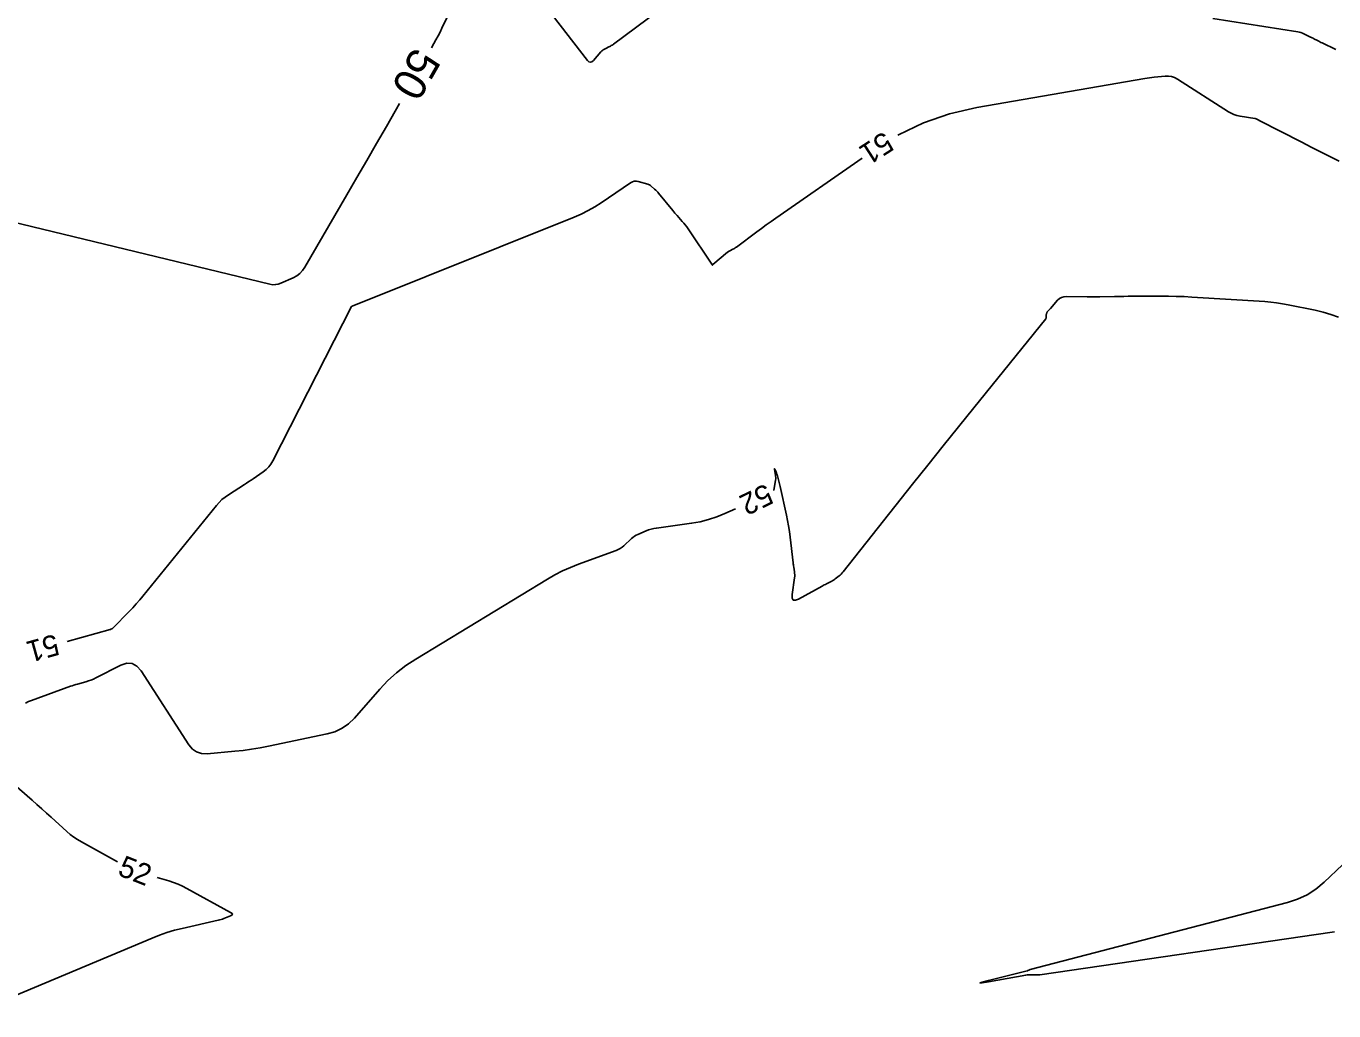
# Model space of a CAD drawing. Extents: x 2384780 to 2405861, y 547869 to 573706.
# Drawn here: x 2389774.1 to 2389896.7, y 552442.9 to 552535.2 of the extents above; entities that cross this region are included whole.
import ezdxf

# ---------------------------------------------------------------- set-up
doc = ezdxf.new("R2010")
doc.units = 0
doc.layers.add('Old_Level_60', color=7, linetype='Continuous')
doc.layers.add('Old_Level_61', color=7, linetype='Continuous')

msp = doc.modelspace()

# ---------------------------------------------------------------- linework, layer by layer
at = {"layer": 'Old_Level_60'}
for points in [[(2389897.2365, 552522.582), (2389896.35525, 552523.0145), (2389895.4765, 552523.45175), (2389894.6, 552523.89375), (2389893.72575, 552524.34025), (2389889.72875, 552526.3955), (2389889.69025, 552526.41525), (2389889.6515, 552526.43475), (2389889.61275, 552526.45425), (2389889.574, 552526.4735), (2389889.447, 552526.536), (2389889.41925, 552526.5485), (2389889.391, 552526.5585), (2389889.36225, 552526.5665), (2389889.3325, 552526.5725), (2389887.9465, 552526.79075), (2389887.655, 552526.852), (2389887.3745, 552526.942), (2389887.10475, 552527.06075), (2389886.84625, 552527.2085), (2389882.07325, 552530.265), (2389881.802, 552530.40975), (2389881.519, 552530.5045), (2389881.22375, 552530.5495), (2389880.9165, 552530.54425), (2389879.89325, 552530.4465), (2389879.67425, 552530.4235), (2389879.45575, 552530.39625), (2389879.238, 552530.365), (2389879.0205, 552530.3295), (2389863.257, 552527.607), (2389860.697, 552527.02275), (2389858.246, 552526.17225), (2389855.90425, 552525.05625), (2389855.85275, 552525.02425)], [(2389852.49375, 552522.855), (2389844.41325, 552517.23475), (2389843.96125, 552516.91775), (2389843.51175, 552516.59725), (2389843.065, 552516.27325), (2389842.6205, 552515.94575), (2389840.70875, 552514.526), (2389840.6295, 552514.4695), (2389840.54775, 552514.41675), (2389840.464, 552514.3675), (2389840.378, 552514.32175), (2389840.0935, 552514.1785), (2389840.0335, 552514.14625), (2389839.976, 552514.11025), (2389839.9205, 552514.07125), (2389839.8675, 552514.02875), (2389838.5125, 552512.877), (2389838.50575, 552512.871), (2389838.49875, 552512.865), (2389838.49175, 552512.859), (2389838.48475, 552512.853), (2389838.462, 552512.83325), (2389838.4575, 552512.83025), (2389838.45325, 552512.82975), (2389838.4495, 552512.83175), (2389838.4465, 552512.83625), (2389838.42675, 552512.873), (2389838.4225, 552512.881), (2389838.418, 552512.8885), (2389838.41325, 552512.89625), (2389838.4085, 552512.90375), (2389836.17125, 552516.23525), (2389836.04525, 552516.416), (2389835.913, 552516.59225), (2389835.77475, 552516.7635), (2389835.6305, 552516.93025), (2389835.14875, 552517.46675), (2389835.04625, 552517.58225), (2389834.945, 552517.699), (2389834.84525, 552517.81675), (2389834.74675, 552517.93575), (2389833.413, 552519.56475), (2389833.32575, 552519.667), (2389833.2345, 552519.7655), (2389833.1395, 552519.8605), (2389833.0405, 552519.9515), (2389832.71075, 552520.24275), (2389832.63775, 552520.30075), (2389832.5595, 552520.34925), (2389832.47625, 552520.38875), (2389832.388, 552520.41875), (2389831.49825, 552520.66975), (2389831.311, 552520.70275), (2389831.13025, 552520.6945), (2389830.9565, 552520.645), (2389830.78925, 552520.55425), (2389828.02375, 552518.67175), (2389827.422, 552518.2855), (2389826.802, 552517.93325), (2389826.164, 552517.61525), (2389825.50775, 552517.33125), (2389804.67175, 552508.9745), (2389804.66825, 552508.973), (2389804.66475, 552508.97175), (2389804.66125, 552508.97025), (2389804.6575, 552508.96875), (2389804.64225, 552508.9625), (2389804.6415, 552508.9625), (2389804.641, 552508.96225), (2389804.6405, 552508.96225), (2389804.64, 552508.96225), (2389804.638, 552508.9625), (2389804.6375, 552508.9625), (2389804.63725, 552508.9625), (2389804.637, 552508.96225), (2389804.63675, 552508.962), (2389804.6315, 552508.95275), (2389804.6305, 552508.951), (2389804.62975, 552508.9495), (2389804.62875, 552508.948), (2389804.628, 552508.9465), (2389804.6245, 552508.9405), (2389804.624, 552508.94), (2389804.62375, 552508.9395), (2389804.6235, 552508.939), (2389804.62325, 552508.9385), (2389804.62225, 552508.937), (2389804.62225, 552508.9365), (2389804.622, 552508.93625), (2389804.62175, 552508.93575), (2389804.6215, 552508.9355), (2389797.22725, 552494.4705), (2389797.05175, 552494.17325), (2389796.844, 552493.9045), (2389796.60375, 552493.66425), (2389796.33125, 552493.4525), (2389795.38825, 552492.807), (2389795.18575, 552492.6695), (2389794.982, 552492.5335), (2389794.77725, 552492.39925), (2389794.5715, 552492.26625)], [(2389897.1905, 552507.9545), (2389896.46575, 552508.20325), (2389895.729, 552508.41475), (2389894.98075, 552508.58925), (2389892.45425, 552509.11125), (2389891.9115, 552509.2135), (2389891.36625, 552509.29625), (2389890.8185, 552509.36), (2389890.268, 552509.40425), (2389883.4315, 552509.834), (2389882.694, 552509.874), (2389881.95625, 552509.9015), (2389881.21825, 552509.91675), (2389880.47975, 552509.91925), (2389877.88325, 552509.90675), (2389877.458, 552509.904), (2389877.033, 552509.9), (2389876.60775, 552509.89475), (2389876.18275, 552509.88825), (2389874.794, 552509.865), (2389874.4965, 552509.861), (2389874.19875, 552509.85925), (2389873.90125, 552509.8595), (2389873.6035, 552509.862), (2389871.6385, 552509.885), (2389871.40775, 552509.865), (2389871.19725, 552509.799), (2389871.007, 552509.687), (2389870.83725, 552509.52925), (2389870.1585, 552508.76025), (2389870.12525, 552508.72325), (2389870.09125, 552508.68725), (2389870.0565, 552508.65175), (2389870.021, 552508.617), (2389869.904, 552508.50475), (2389869.88075, 552508.4795), (2389869.86075, 552508.45225), (2389869.8445, 552508.4225), (2389869.832, 552508.39075), (2389869.77825, 552508.228), (2389869.76825, 552508.193), (2389869.7615, 552508.15725), (2389869.75775, 552508.12125), (2389869.75725, 552508.085), (2389869.76175, 552507.92075), (2389869.75975, 552507.8865), (2389869.752, 552507.85425), (2389869.7385, 552507.824), (2389869.71925, 552507.7955), (2389862.98025, 552499.4575), (2389861.53825, 552497.669), (2389860.1005, 552495.87725), (2389858.66725, 552494.08175), (2389857.238, 552492.283), (2389850.731, 552484.07225), (2389850.6425, 552483.967), (2389850.548, 552483.86775), (2389850.44775, 552483.77425), (2389850.34175, 552483.6865), (2389849.986, 552483.40975), (2389849.9085, 552483.3525), (2389849.8285, 552483.299), (2389849.746, 552483.24975), (2389849.661, 552483.20425), (2389849.16075, 552482.952), (2389849.05375, 552482.8975), (2389848.9475, 552482.842), (2389848.8415, 552482.78575), (2389848.736, 552482.7285)], [(2389848.736, 552482.7285), (2389846.54125, 552481.52375), (2389846.23925, 552481.404), (2389846.039, 552481.4325), (2389845.9405, 552481.60925), (2389845.944, 552481.93425), (2389846.1595, 552483.5175), (2389846.17325, 552483.65675), (2389846.17675, 552483.796), (2389846.16975, 552483.935), (2389846.1525, 552484.07375), (2389846.079, 552484.52725), (2389846.064, 552484.6245), (2389846.04975, 552484.722), (2389846.03675, 552484.8195), (2389846.025, 552484.91725), (2389845.74475, 552487.33875), (2389845.67825, 552487.8565), (2389845.5985, 552488.372), (2389845.5055, 552488.88525), (2389845.39925, 552489.3965), (2389844.80825, 552492.07075), (2389844.78, 552492.19575), (2389844.751, 552492.32025), (2389844.72075, 552492.44475), (2389844.6895, 552492.569), (2389844.56175, 552493.06875), (2389844.55125, 552493.108), (2389844.53975, 552493.147), (2389844.52725, 552493.18575), (2389844.51375, 552493.224), (2389844.468, 552493.34875), (2389844.458, 552493.3755), (2389844.447, 552493.40175), (2389844.4355, 552493.42775), (2389844.4235, 552493.4535), (2389844.3055, 552493.6935), (2389844.28475, 552493.7315), (2389844.27275, 552493.7425), (2389844.2695, 552493.7265), (2389844.27525, 552493.6835), (2389844.37275, 552493.14425), (2389844.38875, 552493.0285), (2389844.39525, 552492.91275), (2389844.39175, 552492.79675), (2389844.37875, 552492.68075), (2389844.25875, 552491.8995), (2389844.21675, 552491.7445), (2389844.19775, 552491.71075)], [(2389794.5715, 552492.26625), (2389793.068, 552491.3035), (2389792.75575, 552491.086), (2389792.464, 552490.8455), (2389792.1925, 552490.5825), (2389791.9415, 552490.29675), (2389785.0535, 552481.807), (2389784.744, 552481.4345), (2389784.426, 552481.07), (2389784.0995, 552480.713), (2389783.76425, 552480.36375), (2389782.219, 552478.79075), (2389782.199, 552478.772), (2389782.17775, 552478.755), (2389782.155, 552478.73975), (2389782.131, 552478.7265), (2389782.05075, 552478.68575), (2389782.0335, 552478.6775), (2389782.01575, 552478.67025), (2389781.9975, 552478.66375), (2389781.97925, 552478.658), (2389777.9465, 552477.53925)], [(2389840.6285, 552489.97275), (2389839.62775, 552489.5275), (2389838.8695, 552489.22125), (2389838.0955, 552488.97025), (2389837.30575, 552488.77425), (2389836.50025, 552488.6335), (2389833.2145, 552488.17675), (2389832.96175, 552488.133), (2389832.7135, 552488.073), (2389832.4695, 552487.99675), (2389832.23025, 552487.90425), (2389831.456, 552487.575), (2389831.2945, 552487.498), (2389831.14125, 552487.40775), (2389830.99675, 552487.30425), (2389830.86075, 552487.18775), (2389830.1425, 552486.516), (2389829.98325, 552486.381), (2389829.81275, 552486.264), (2389829.6315, 552486.16475), (2389829.439, 552486.08325), (2389825.896, 552484.78675), (2389825.14525, 552484.491), (2389824.4115, 552484.16025), (2389823.695, 552483.794), (2389822.99525, 552483.39225), (2389810.63175, 552475.8915), (2389809.71075, 552475.28425), (2389808.8435, 552474.61275), (2389808.03, 552473.877), (2389807.2705, 552473.07675), (2389804.8775, 552470.35825), (2389804.33375, 552469.82875), (2389803.72825, 552469.40525), (2389803.061, 552469.08775), (2389802.33225, 552468.87625), (2389796.814, 552467.72575), (2389796.032, 552467.5745), (2389795.2465, 552467.44625), (2389794.45775, 552467.34075), (2389793.6655, 552467.2585), (2389791.072, 552467.0265), (2389790.54775, 552467.0415), (2389790.08675, 552467.18625), (2389789.68925, 552467.4605), (2389789.35475, 552467.8645), (2389784.877, 552474.7935), (2389784.48575, 552475.246), (2389784.03625, 552475.48325), (2389783.5285, 552475.505), (2389782.9625, 552475.31125), (2389780.631, 552474.13125), (2389780.406, 552474.02425), (2389780.17625, 552473.9285), (2389779.94225, 552473.8445), (2389779.70375, 552473.772), (2389778.917, 552473.55375), (2389778.749, 552473.5055), (2389778.582, 552473.454), (2389778.416, 552473.3995), (2389778.251, 552473.34175), (2389774.59475, 552472.0255), (2389774.30725, 552471.91025), (2389774.02975, 552471.77575)], [(2389771.28475, 552465.58725), (2389774.65725, 552462.6605), (2389775.111, 552462.2645), (2389775.5625, 552461.866), (2389776.0115, 552461.465), (2389776.45875, 552461.0615), (2389777.91525, 552459.73925), (2389778.23425, 552459.46575), (2389778.5675, 552459.21175), (2389778.91475, 552458.97725), (2389779.276, 552458.7625), (2389782.662, 552456.87725)], [(2389899.27725, 552458.22225), (2389895.83, 552454.972), (2389895.06075, 552454.3305), (2389894.23075, 552453.7995), (2389893.3395, 552453.37875), (2389892.3875, 552453.068), (2389868.274, 552446.80025), (2389868.25875, 552446.79575), (2389868.24375, 552446.7905), (2389868.22925, 552446.7845), (2389868.21475, 552446.77775), (2389868.1685, 552446.75425), (2389868.15875, 552446.74925), (2389868.14875, 552446.744), (2389868.139, 552446.73875), (2389868.12925, 552446.73325), (2389868.04625, 552446.6865), (2389868.02825, 552446.67725), (2389868.00975, 552446.669), (2389867.99075, 552446.66225), (2389867.97125, 552446.65675)], [(2389786.372, 552455.419), (2389787.47975, 552455.10275), (2389787.91975, 552454.9635), (2389788.35, 552454.8005), (2389788.77025, 552454.6135), (2389789.18075, 552454.4025), (2389793.27425, 552452.151), (2389793.4045, 552452.0575), (2389793.444, 552451.97), (2389793.39325, 552451.8885), (2389793.252, 552451.813), (2389792.64275, 552451.57625), (2389792.51125, 552451.528), (2389792.3785, 552451.4845), (2389792.24425, 552451.44625), (2389792.10825, 552451.41275), (2389788.73125, 552450.64725), (2389788.0125, 552450.468), (2389787.30375, 552450.258), (2389786.60475, 552450.01725), (2389785.91525, 552449.746), (2389769.623, 552442.91975)], [(2389867.97125, 552446.65675), (2389864.3365, 552445.757), (2389863.74725, 552445.60425), (2389863.55475, 552445.536), (2389863.7585, 552445.55175), (2389864.35875, 552445.652), (2389867.843, 552446.27275), (2389867.974, 552446.29225), (2389868.1055, 552446.30425), (2389868.2375, 552446.309), (2389868.37, 552446.306), (2389868.8035, 552446.28425), (2389868.89625, 552446.28175), (2389868.98875, 552446.284), (2389869.08125, 552446.2905), (2389869.17325, 552446.30175), (2389896.57675, 552450.29525), (2389896.7995, 552450.32475)]]:
    msp.add_lwpolyline(points, dxfattribs=at)
at = {"layer": 'Old_Level_61'}
for points in [[(2389834.51475, 552537.502), (2389829.1725, 552533.53375), (2389829.108, 552533.488), (2389829.04175, 552533.445), (2389828.97375, 552533.405), (2389828.904, 552533.368), (2389828.673, 552533.25175), (2389828.62375, 552533.22675), (2389828.5745, 552533.201), (2389828.52575, 552533.175), (2389828.477, 552533.1485), (2389828.2025, 552532.997), (2389828.1455, 552532.96225), (2389828.0925, 552532.9225), (2389828.0435, 552532.87825), (2389827.99825, 552532.82925), (2389827.3095, 552532.013), (2389827.16275, 552531.88275), (2389827.01825, 552531.84125), (2389826.8755, 552531.889), (2389826.73475, 552532.02575), (2389822.90925, 552536.9855)], [(2389813.9345, 552536.76275), (2389813.09475, 552535.0415), (2389812.91175, 552534.674), (2389812.72275, 552534.31), (2389812.5275, 552533.949), (2389812.3265, 552533.5915)], [(2389896.9265, 552533.03175), (2389895.6395, 552533.65925), (2389895.532, 552533.712), (2389895.42475, 552533.76525), (2389895.318, 552533.81925), (2389895.21125, 552533.87375), (2389894.86325, 552534.05275), (2389894.78875, 552534.09075), (2389894.714, 552534.12875), (2389894.639, 552534.16625), (2389894.56375, 552534.2035), (2389893.92675, 552534.51775), (2389893.7885, 552534.57975), (2389893.64675, 552534.63075), (2389893.5015, 552534.67075), (2389893.35275, 552534.7), (2389885.3915, 552535.954)], [(2389812.3265, 552533.5915), (2389812.10175, 552533.19925)], [(2389809.118, 552527.99375), (2389807.88175, 552525.83675), (2389806.961, 552524.23325), (2389806.03825, 552522.631), (2389805.11325, 552521.03), (2389804.186, 552519.43025), (2389800.2435, 552512.6395), (2389800.0285, 552512.326), (2389799.774, 552512.0565), (2389799.4795, 552511.8315), (2389799.145, 552511.6505), (2389797.988, 552511.13175), (2389797.738, 552511.0425), (2389797.484, 552510.99675), (2389797.226, 552510.995), (2389796.96375, 552511.037), (2389760.10225, 552519.93525)]]:
    msp.add_lwpolyline(points, dxfattribs=at)

# ---------------------------------------------------------------- texts
at = {"layer": 'Old_Level_60'}
for s, rotation, p in [('51', 212.8555528, (2389854.562, 552525.42675)), ('52', 205.9641194, (2389843.48325, 552492.39825)), ('51', 195.5058056, (2389776.8445, 552478.27125)), ('52', 338.5428944, (2389782.58075, 552455.679))]:
    msp.add_text(s, height=2, rotation=rotation, dxfattribs=at).set_placement(p)
at = {"layer": 'Old_Level_61'}
msp.add_text('50', height=3, rotation=240.1793028, dxfattribs=at).set_placement((2389810.483, 552533.39175))

doc.saveas('drawing.dxf')
